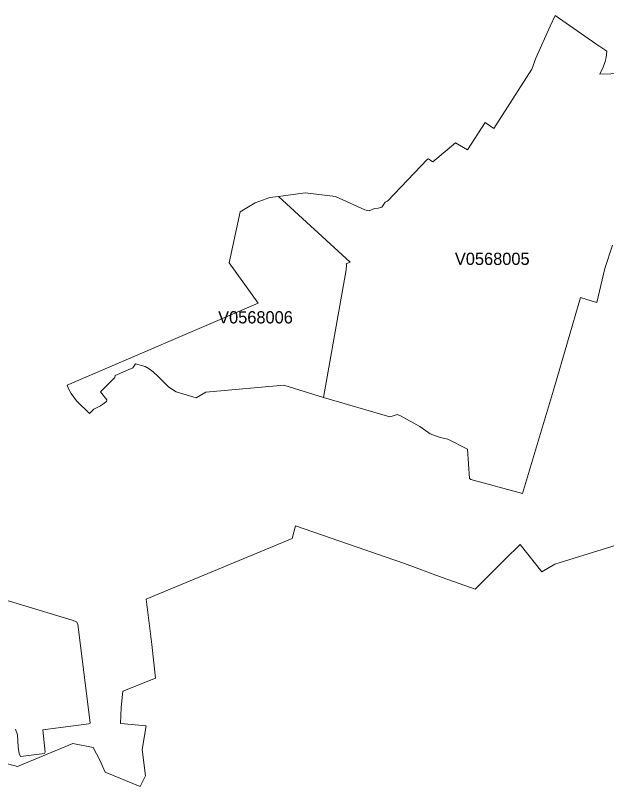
# Model space of a CAD drawing. Extents: x 369010 to 735936, y 6377141 to 6616555.
# Drawn here: x 543317 to 548142, y 6465969 to 6472267 of the extents above; entities that cross this region are included whole.
import ezdxf
from ezdxf.enums import TextEntityAlignment as Align

# ---------------------------------------------------------------- set-up
doc = ezdxf.new("R2010")
doc.units = 0
doc.header["$LTSCALE"] = 40
doc.layers.add('3', color=7, linetype='Continuous', lineweight=13)
doc.layers.add('4', color=7, linetype='Continuous')

msp = doc.modelspace()

# ---------------------------------------------------------------- linework, layer by layer
at = {"layer": '3'}
for points in [[(548190.3, 6470391.73), (548128.56, 6470200.08), (548063.02, 6469922.36), (547981.76, 6469948.35), (547930.45, 6469962.58), (547717.95, 6469234.86), (547456.45, 6468363.32), (547033.75, 6468478.18), (547024.65, 6468485.95), (547006.94, 6468723.78), (546845.24, 6468806.37), (546784.17, 6468821.1), (546701.09, 6468850.89), (546616.68, 6468909.48), (546465.41, 6468995.38), (546436.12, 6469007.13), (546373.23, 6468987.6), (545832.03, 6469147.47), (545507.31, 6469247.77), (544870.62, 6469189.35), (544792, 6469144.49), (544629.64, 6469194.31), (544570.56, 6469230.06), (544480.19, 6469320.43), (544441.3, 6469356.67), (544408.2, 6469380.67), (544376.42, 6469398.87), (544297.81, 6469422.38), (544275.46, 6469389.61), (544131.97, 6469326.55), (544128.17, 6469309.67), (544012.48, 6469193.15), (544061.96, 6469127.61), (544060.64, 6469113.21), (544010.33, 6469078.96), (543957.2, 6469051.65), (543922.77, 6469015.24), (543816.36, 6469118.51), (543772.17, 6469179.08), (543749.99, 6469216.16), (543739.23, 6469246.28), (545297.12, 6469915.91), (545060.78, 6470245.26), (545152.14, 6470663.99), (545272.79, 6470736.97), (545394.93, 6470780.01), (545463.12, 6470788.45), (545682.91, 6470817.74), (545929.84, 6470787.62), (546169.33, 6470678.05), (546205.57, 6470671.6), (546249.1, 6470690.96), (546278.39, 6470692.95), (546308.85, 6470702.05), (546335.49, 6470743.1), (546355.02, 6470749.55), (546681.23, 6471093.64), (546689.67, 6471095.62), (546719.63, 6471072.78), (546725.42, 6471071.46), (546908.96, 6471225.54), (547006.11, 6471169.11), (547151.76, 6471392.04), (547221.27, 6471342.55), (547532.58, 6471827.31), (547564.19, 6471918.84), (547681.37, 6472179.34), (547722.25, 6472267.06), (548054.58, 6472036.01), (548142.96, 6471975.44), (548139.15, 6471924.3), (548131.38, 6471891.7), (548113.17, 6471844.36), (548087.19, 6471787.76), (548360.27, 6471796.37)], [(548360.27, 6471796.37), (548087.19, 6471787.76), (548113.17, 6471844.36), (548131.38, 6471891.7), (548139.15, 6471924.3), (548142.96, 6471975.44), (548054.58, 6472036.01), (547722.25, 6472267.06), (547681.37, 6472179.34), (547564.19, 6471918.84), (547532.58, 6471827.31), (547221.27, 6471342.55), (547151.76, 6471392.04), (547006.11, 6471169.11), (546908.96, 6471225.54), (546725.42, 6471071.46), (546719.63, 6471072.78), (546689.67, 6471095.62), (546681.23, 6471093.64), (546355.02, 6470749.55), (546335.49, 6470743.1), (546308.85, 6470702.05), (546278.39, 6470692.95), (546249.1, 6470690.96), (546205.57, 6470671.6), (546169.33, 6470678.05), (545929.84, 6470787.62), (545682.91, 6470817.74), (545463.12, 6470788.45), (546050.33, 6470252.38), (546016.57, 6470237.32), (546018.55, 6470230.86), (546017.89, 6470190.48), (545832.03, 6469147.47), (546373.23, 6468987.6), (546436.12, 6469007.13), (546465.41, 6468995.38), (546616.68, 6468909.48), (546701.09, 6468850.89), (546784.17, 6468821.1), (546845.24, 6468806.37), (547006.94, 6468723.78), (547024.65, 6468485.95), (547033.75, 6468478.18), (547456.45, 6468363.32), (547717.95, 6469234.86), (547930.45, 6469962.58), (547981.76, 6469948.35), (548063.02, 6469922.36), (548128.56, 6470200.08), (548190.3, 6470391.73)], [(543038.82, 6466211.43), (543333.75, 6466133.98), (543784.74, 6466321), (543950.41, 6466289.39), (544006.19, 6466185.28), (544050.38, 6466085.98), (544336.53, 6465969.13), (544379.9, 6466057.51), (544350.44, 6466270.85), (544384.86, 6466464.49), (544173.68, 6466483.02), (544180.13, 6466615.1), (544194.2, 6466748.33), (544461.16, 6466855.24), (544430.54, 6467129.81), (544384.86, 6467500.21), (544455.7, 6467530), (545576.82, 6467996.23), (545602.97, 6468099.5), (546028.15, 6467950.55), (546491.56, 6467791.5), (546800.56, 6467677.96), (547070.33, 6467580.15), (547315.11, 6467826.75), (547436.92, 6467945.09), (547612.85, 6467723.48), (547718.94, 6467785.87), (550311.23, 6468588.07)], [(550311.23, 6468588.07), (547718.94, 6467785.87), (547612.85, 6467723.48), (547436.92, 6467945.09), (547315.11, 6467826.75), (547070.33, 6467580.15), (546800.56, 6467677.96), (546491.56, 6467791.5), (546028.15, 6467950.55), (545602.97, 6468099.5), (545576.82, 6467996.23), (544455.7, 6467530), (544384.86, 6467500.21), (544430.54, 6467129.81), (544461.16, 6466855.24), (544194.2, 6466748.33), (544180.13, 6466615.1), (544173.68, 6466483.02), (544384.86, 6466464.49), (544350.44, 6466270.85), (544379.9, 6466057.51), (544336.53, 6465969.13), (544050.38, 6466085.98), (544006.19, 6466185.28), (543950.41, 6466289.39), (543784.74, 6466321), (543333.75, 6466133.98), (543038.82, 6466211.43)], [(542886.89, 6467598.03), (543779.28, 6467329.25), (543814.37, 6467314.35), (543826.62, 6467295.48), (543926.25, 6466486), (543915.33, 6466481.54), (543540.46, 6466433.54)], [(543317.03, 6466436.85), (543333.25, 6466390.67), (543340.37, 6466289.88), (543347.32, 6466238.24), (543359.07, 6466216.07), (543554.2, 6466240.4), (543559.99, 6466249.5), (543540.46, 6466433.54), (543915.33, 6466481.54), (543926.25, 6466486), (543826.62, 6467295.48), (543814.37, 6467314.35), (543779.28, 6467329.25), (542886.89, 6467598.03)], [(543540.46, 6466433.54), (543559.99, 6466249.5), (543554.2, 6466240.4), (543359.07, 6466216.07), (543347.32, 6466238.24), (543340.37, 6466289.88), (543333.25, 6466390.67), (543317.03, 6466436.85)]]:
    msp.add_lwpolyline(points, dxfattribs=at)
msp.add_lwpolyline([(545463.12, 6470788.45), (545394.93, 6470780.01), (545272.79, 6470736.97), (545152.14, 6470663.99), (545060.78, 6470245.26), (545297.12, 6469915.91), (543739.23, 6469246.28), (543749.99, 6469216.16), (543772.17, 6469179.08), (543816.36, 6469118.51), (543922.77, 6469015.24), (543957.2, 6469051.65), (544010.33, 6469078.96), (544060.64, 6469113.21), (544061.96, 6469127.61), (544012.48, 6469193.15), (544128.17, 6469309.67), (544131.97, 6469326.55), (544275.46, 6469389.61), (544297.81, 6469422.38), (544376.42, 6469398.87), (544408.2, 6469380.67), (544441.3, 6469356.67), (544480.19, 6469320.43), (544570.56, 6469230.06), (544629.64, 6469194.31), (544792, 6469144.49), (544870.62, 6469189.35), (545507.31, 6469247.77), (545832.03, 6469147.47), (546017.89, 6470190.48), (546018.55, 6470230.86), (546016.57, 6470237.32), (546050.33, 6470252.38)], close=True, dxfattribs=at)

# ---------------------------------------------------------------- texts
at = {"layer": '4'}
for s, p in [('V0568005', (547209.04, 6470229.45)), ('V0568006', (545276.55, 6469751.66))]:
    msp.add_text(s, height=100, dxfattribs=at).set_placement(p, align=Align.CENTER)

doc.saveas('drawing.dxf')
